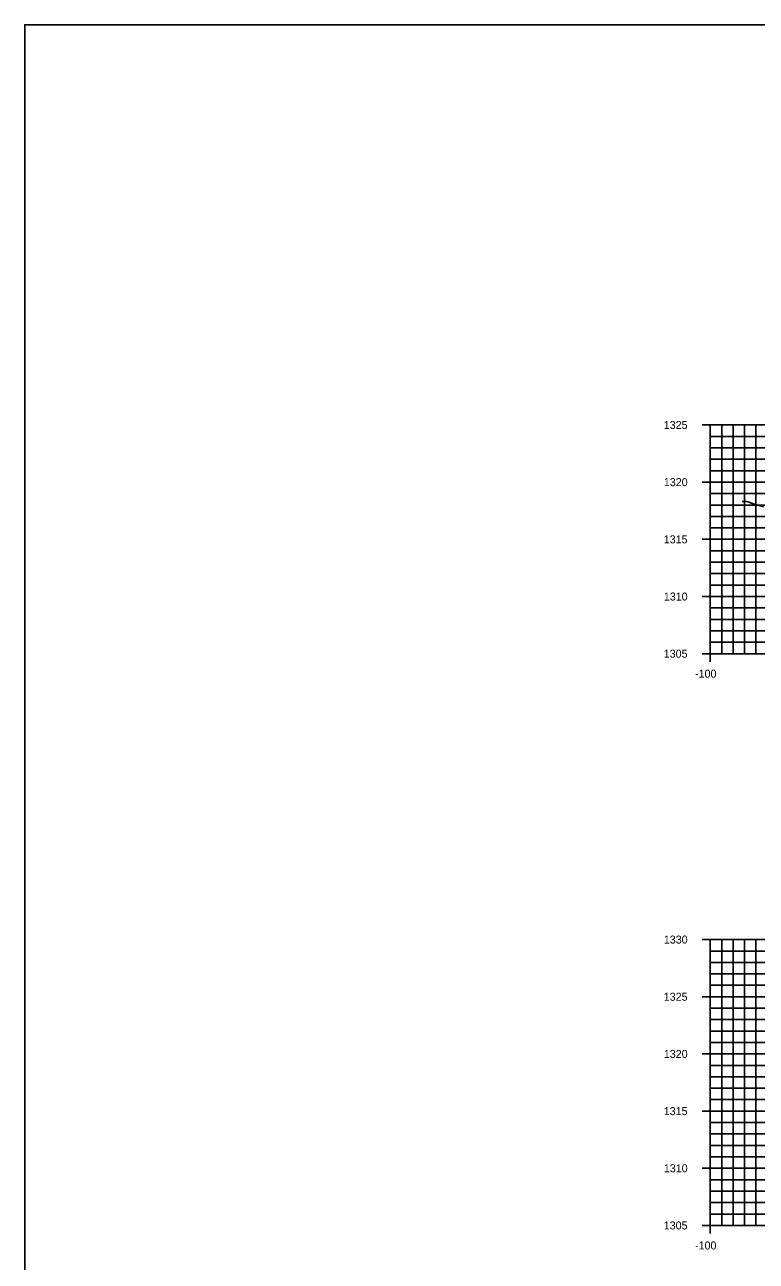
# Model space of a CAD drawing. Extents: x 674939 to 678919, y 750652 to 765176.
# Drawn here: x 678578.5 to 678642.6, y 753564.4 to 753672.6 of the extents above; entities that cross this region are included whole.
import ezdxf

# ---------------------------------------------------------------- set-up
doc = ezdxf.new("R2010")
doc.units = 0
for name, color, linetype in [('Level 10', 7, 'Continuous'), ('Level 20', 7, 'Continuous'), ('Level 4', 7, 'Continuous'), ('Level 8', 7, 'Continuous'), ('Level 9', 7, 'Continuous')]:
    doc.layers.add(name, color=color, linetype=linetype)

msp = doc.modelspace()

# ---------------------------------------------------------------- linework, layer by layer
at = {"layer": 'Level 10'}
msp.add_lwpolyline([(678641.31, 753630.87), (678641.72, 753630.85), (678642.33, 753630.66), (678643.2, 753630.4)], dxfattribs=at)
at = {"layer": 'Level 20'}
for p, q in [((678638.53, 753637.55), (678838.53, 753637.55)), ((678638.53, 753617.55), (678638.53, 753637.55)), ((678639.53, 753617.55), (678639.53, 753637.55)), ((678640.53, 753617.55), (678640.53, 753637.55)), ((678641.53, 753617.55), (678641.53, 753637.55)), ((678642.53, 753617.55), (678642.53, 753637.55)), ((678638.53, 753636.55), (678838.53, 753636.55)), ((678638.53, 753635.55), (678838.53, 753635.55)), ((678638.53, 753634.55), (678838.53, 753634.55)), ((678638.53, 753633.55), (678838.53, 753633.55)), ((678638.53, 753632.55), (678838.53, 753632.55)), ((678638.53, 753631.55), (678838.53, 753631.55)), ((678638.53, 753630.55), (678838.53, 753630.55)), ((678638.53, 753629.55), (678838.53, 753629.55)), ((678638.53, 753628.55), (678838.53, 753628.55)), ((678638.53, 753627.55), (678838.53, 753627.55)), ((678638.53, 753626.55), (678838.53, 753626.55)), ((678638.53, 753625.55), (678838.53, 753625.55)), ((678638.53, 753624.55), (678838.53, 753624.55)), ((678638.53, 753623.55), (678838.53, 753623.55)), ((678638.53, 753622.55), (678838.53, 753622.55)), ((678638.53, 753621.55), (678838.53, 753621.55)), ((678638.53, 753620.55), (678838.53, 753620.55)), ((678638.53, 753619.55), (678838.53, 753619.55)), ((678638.53, 753618.55), (678838.53, 753618.55)), ((678638.53, 753617.55), (678838.53, 753617.55)), ((678638.53, 753592.55), (678838.53, 753592.55)), ((678638.53, 753567.55), (678638.53, 753592.55)), ((678639.53, 753567.55), (678639.53, 753592.55)), ((678640.53, 753567.55), (678640.53, 753592.55)), ((678641.53, 753567.55), (678641.53, 753592.55)), ((678642.53, 753567.55), (678642.53, 753592.55)), ((678638.53, 753591.55), (678838.53, 753591.55)), ((678638.53, 753590.55), (678838.53, 753590.55)), ((678638.53, 753589.55), (678838.53, 753589.55)), ((678638.53, 753588.55), (678838.53, 753588.55)), ((678638.53, 753587.55), (678838.53, 753587.55)), ((678638.53, 753586.55), (678838.53, 753586.55)), ((678638.53, 753585.55), (678838.53, 753585.55)), ((678638.53, 753584.55), (678838.53, 753584.55)), ((678638.53, 753583.55), (678838.53, 753583.55)), ((678638.53, 753582.55), (678838.53, 753582.55)), ((678638.53, 753581.55), (678838.53, 753581.55)), ((678638.53, 753580.55), (678838.53, 753580.55)), ((678638.53, 753579.55), (678838.53, 753579.55)), ((678638.53, 753578.55), (678838.53, 753578.55)), ((678638.53, 753577.55), (678838.53, 753577.55)), ((678638.53, 753576.55), (678838.53, 753576.55)), ((678638.53, 753575.55), (678838.53, 753575.55)), ((678638.53, 753574.55), (678838.53, 753574.55)), ((678638.53, 753573.55), (678838.53, 753573.55)), ((678638.53, 753572.55), (678838.53, 753572.55)), ((678638.53, 753571.55), (678838.53, 753571.55)), ((678638.53, 753570.55), (678838.53, 753570.55)), ((678638.53, 753569.55), (678838.53, 753569.55)), ((678638.53, 753568.55), (678838.53, 753568.55)), ((678638.53, 753567.55), (678838.53, 753567.55))]:
    msp.add_line(p, q, dxfattribs=at)
at = {"layer": 'Level 4'}
msp.add_lwpolyline([(678578.53, 753452.55), (678918.53, 753452.55), (678918.53, 753672.55), (678578.53, 753672.55)], close=True, dxfattribs=at)
at = {"layer": 'Level 8'}
for p, q in [((678637.83, 753637.55), (678639.23, 753637.55)), ((678638.53, 753617.55), (678638.53, 753637.55)), ((678638.53, 753636.55), (678638.88, 753636.55)), ((678638.53, 753635.55), (678638.88, 753635.55)), ((678638.53, 753634.55), (678638.88, 753634.55)), ((678638.53, 753633.55), (678638.88, 753633.55)), ((678637.83, 753632.55), (678639.23, 753632.55)), ((678638.53, 753631.55), (678638.88, 753631.55)), ((678638.53, 753630.55), (678638.88, 753630.55)), ((678638.53, 753629.55), (678638.88, 753629.55)), ((678637.83, 753627.55), (678639.23, 753627.55)), ((678638.53, 753628.55), (678638.88, 753628.55)), ((678638.53, 753626.55), (678638.88, 753626.55)), ((678638.53, 753625.55), (678638.88, 753625.55)), ((678638.53, 753624.55), (678638.88, 753624.55)), ((678638.53, 753623.55), (678638.88, 753623.55)), ((678637.83, 753622.55), (678639.23, 753622.55)), ((678638.53, 753621.55), (678638.88, 753621.55)), ((678638.53, 753620.55), (678638.88, 753620.55)), ((678638.53, 753619.55), (678638.88, 753619.55)), ((678638.53, 753618.55), (678638.88, 753618.55)), ((678638.53, 753616.85), (678638.53, 753618.25)), ((678637.83, 753617.55), (678639.23, 753617.55)), ((678638.53, 753617.55), (678838.53, 753617.55)), ((678637.83, 753592.55), (678639.23, 753592.55)), ((678638.53, 753567.55), (678638.53, 753592.55)), ((678638.53, 753591.55), (678638.88, 753591.55)), ((678638.53, 753590.55), (678638.88, 753590.55)), ((678638.53, 753589.55), (678638.88, 753589.55)), ((678637.83, 753587.55), (678639.23, 753587.55)), ((678638.53, 753588.55), (678638.88, 753588.55)), ((678638.53, 753586.55), (678638.88, 753586.55)), ((678638.53, 753585.55), (678638.88, 753585.55)), ((678638.53, 753584.55), (678638.88, 753584.55)), ((678638.53, 753583.55), (678638.88, 753583.55)), ((678637.83, 753582.55), (678639.23, 753582.55)), ((678638.53, 753581.55), (678638.88, 753581.55)), ((678638.53, 753580.55), (678638.88, 753580.55)), ((678638.53, 753579.55), (678638.88, 753579.55)), ((678638.53, 753578.55), (678638.88, 753578.55)), ((678637.83, 753577.55), (678639.23, 753577.55)), ((678638.53, 753576.55), (678638.88, 753576.55)), ((678638.53, 753575.55), (678638.88, 753575.55)), ((678638.53, 753574.55), (678638.88, 753574.55)), ((678638.53, 753573.55), (678638.88, 753573.55)), ((678637.83, 753572.55), (678639.23, 753572.55)), ((678638.53, 753571.55), (678638.88, 753571.55)), ((678638.53, 753570.55), (678638.88, 753570.55)), ((678638.53, 753569.55), (678638.88, 753569.55)), ((678638.53, 753568.55), (678638.88, 753568.55)), ((678638.53, 753566.85), (678638.53, 753568.25)), ((678637.83, 753567.55), (678639.23, 753567.55)), ((678638.53, 753567.55), (678838.53, 753567.55))]:
    msp.add_line(p, q, dxfattribs=at)

# ---------------------------------------------------------------- texts
at = {"layer": 'Level 9'}
for s, p in [('1325', (678634.46, 753637.2)), ('1320', (678634.47, 753632.2)), ('1315', (678634.46, 753627.2)), ('1310', (678634.47, 753622.2)), ('1305', (678634.46, 753617.2)), ('-100', (678637.2, 753615.45)), ('1330', (678634.47, 753592.2)), ('1325', (678634.46, 753587.2)), ('1320', (678634.47, 753582.2)), ('1315', (678634.46, 753577.2)), ('1310', (678634.47, 753572.2)), ('1305', (678634.46, 753567.2)), ('-100', (678637.2, 753565.45))]:
    msp.add_text(s, height=0.7, dxfattribs=at).set_placement(p)

doc.saveas('drawing.dxf')
